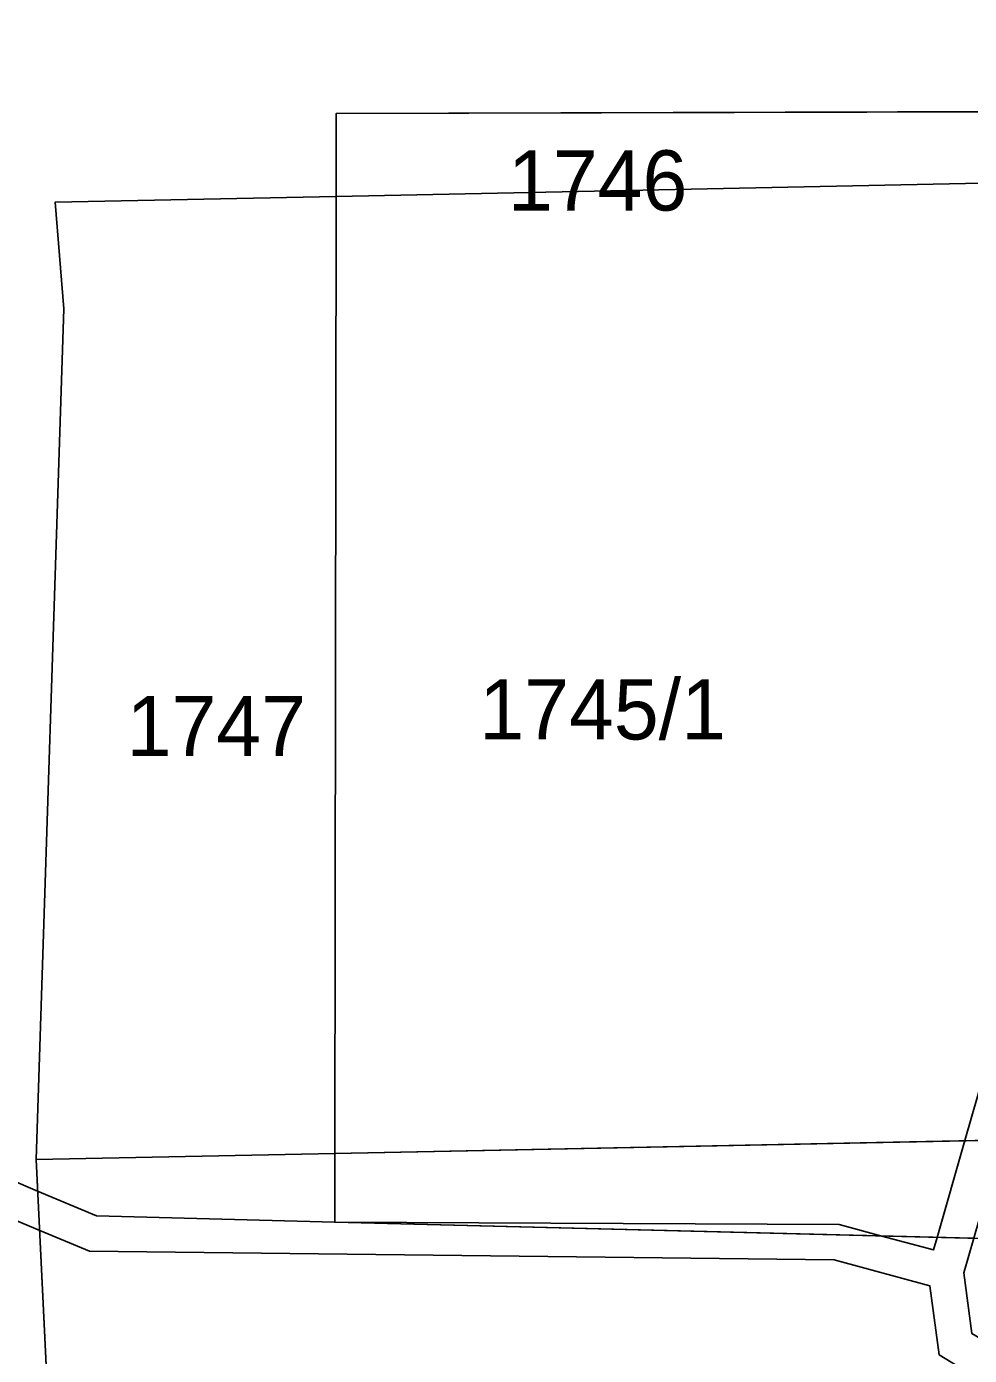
# Model space of a CAD drawing. Extents: x -689422 to -685210, y -987725 to -982160.
# Drawn here: x -687143.62 to -687117.04, y -984996.88 to -984959.41 of the extents above; entities that cross this region are included whole.
import ezdxf

# ---------------------------------------------------------------- set-up
doc = ezdxf.new("R2010")
doc.units = 0
for name, color, linetype in [('KN_Hranice_parcel', 7, 'Continuous'), ('KN_Parcelni cisla', 7, 'Continuous'), ('KN_Polygon parcely', 7, 'Continuous'), ('KN_POZEMKY_OSTATNI PLOCHA', 7, 'Continuous'), ('KN_POZEMKY_TTP', 7, 'Continuous'), ('KN_VYUZITI_17_ostatni plocha_ostatni komunikace', 7, 'Continuous'), ('KN_VYUZITI_26_ostatni plocha_jina plocha', 7, 'Continuous'), ('KN_Věcná břemena k části', 7, 'Continuous')]:
    doc.layers.add(name, color=color, linetype=linetype)

msp = doc.modelspace()

# ---------------------------------------------------------------- linework, layer by layer
at = {"layer": 'KN_Hranice_parcel'}
for p, q in [((-687134.93, -984991.18), (-687134.89, -984964.2)), ((-687143.35, -984991.35), (-687134.93, -984991.18))]:
    msp.add_line(p, q, dxfattribs=at)
for points in [[(-687134.89, -984964.2), (-687134.89, -984961.86), (-687115.9, -984961.81), (-687112.89, -984962.18), (-687091.17, -984963.32)], [(-687134.89, -984964.2), (-687117.15, -984963.84), (-687091.17, -984963.32)], [(-687143.35, -984991.35), (-687142.57, -984967.37), (-687142.81, -984964.36), (-687134.89, -984964.2)], [(-687039.26, -985009.93), (-687039.43, -984996.06), (-687049.06, -984996.18), (-687054.78, -984996.25), (-687088.42, -984996.66), (-687094.86, -984990.38), (-687115.03, -984990.78), (-687134.93, -984991.18)], [(-687134.93, -984991.18), (-687134.93, -984993.12), (-687113.36, -984993.66), (-687112.62, -984992.01), (-687094.63, -984997.09), (-687093.03, -984999.73), (-687092.25, -985003.03), (-687092.26, -985008.75)], [(-687161.67, -985065.11), (-687161.13, -985030.64), (-687141.46, -985030.23), (-687143.35, -984991.35)]]:
    msp.add_lwpolyline(points, dxfattribs=at)
at = {"layer": 'KN_Polygon parcely'}
for points in [[(-687161.13, -985030.64), (-687141.46, -985030.23), (-687143.35, -984991.35), (-687142.57, -984967.37), (-687142.81, -984964.36), (-687134.89, -984964.2), (-687134.89, -984961.86), (-687115.9, -984961.81), (-687112.89, -984962.18), (-687091.17, -984963.32), (-687090.07, -984963.3), (-687142.47, -984911.12), (-687148.73, -984919.87), (-687143.89, -985028.73), (-687163.32, -985029.94), (-687162.57, -985065.19), (-687161.67, -985065.11)], [(-687117.15, -984963.84), (-687091.17, -984963.32), (-687112.89, -984962.18), (-687115.9, -984961.81), (-687134.89, -984961.86), (-687134.89, -984964.2)], [(-687134.93, -984991.18), (-687115.03, -984990.78), (-687094.86, -984990.38), (-687088.42, -984996.66), (-687054.78, -984996.25), (-687049.06, -984996.18), (-687039.43, -984996.06), (-687039.26, -985009.93), (-687038.99, -985000), (-687038.76, -984994.06), (-687032.31, -984993.89), (-687032.34, -984991.79), (-687038.62, -984991.89), (-687038.47, -984988.85), (-687038.42, -984976.8), (-687039.15, -984972.8), (-687041, -984969.33), (-687043.45, -984967.11), (-687046.44, -984965.96), (-687049.25, -984965.53), (-687091.17, -984963.32), (-687117.15, -984963.84), (-687134.89, -984964.2)], [(-687143.35, -984991.35), (-687134.93, -984991.18), (-687134.89, -984964.2), (-687142.81, -984964.36), (-687142.57, -984967.37)], [(-687092.26, -985008.75), (-687092.25, -985003.03), (-687093.03, -984999.73), (-687094.63, -984997.09), (-687112.62, -984992.01), (-687113.36, -984993.66), (-687134.93, -984993.12), (-687134.93, -984991.18), (-687143.35, -984991.35), (-687141.46, -985030.23), (-687161.13, -985030.64), (-687161.67, -985065.11), (-687146.86, -985065.35), (-687121.83, -985065.3), (-687091.9, -985065.24)]]:
    msp.add_lwpolyline(points, close=True, dxfattribs=at)
msp.add_lwpolyline([(-687088.42, -984996.66), (-687094.86, -984990.38), (-687115.03, -984990.78), (-687134.93, -984991.18), (-687134.93, -984993.12), (-687113.36, -984993.66), (-687112.62, -984992.01), (-687094.63, -984997.09), (-687093.03, -984999.73), (-687092.25, -985003.03), (-687092.26, -985008.75), (-687086.26, -985008.71)], dxfattribs=at)
at = {"layer": 'KN_POZEMKY_OSTATNI PLOCHA'}
for p, q in [((-687134.89, -984961.86), (-687115.9, -984961.81)), ((-687134.89, -984964.2), (-687134.89, -984961.86)), ((-687117.15, -984963.84), (-687091.17, -984963.32)), ((-687091.17, -984963.32), (-687117.15, -984963.84)), ((-687134.89, -984964.2), (-687117.15, -984963.84)), ((-687117.15, -984963.84), (-687134.89, -984964.2)), ((-687142.81, -984964.36), (-687134.89, -984964.2)), ((-687134.93, -984991.18), (-687134.89, -984964.2)), ((-687134.89, -984964.2), (-687134.93, -984991.18)), ((-687142.57, -984967.37), (-687142.81, -984964.36)), ((-687143.35, -984991.35), (-687142.57, -984967.37)), ((-687115.03, -984990.78), (-687134.93, -984991.18)), ((-687134.93, -984991.18), (-687115.03, -984990.78)), ((-687134.93, -984991.18), (-687143.35, -984991.35)), ((-687143.35, -984991.35), (-687134.93, -984991.18)), ((-687134.93, -984993.12), (-687134.93, -984991.18)), ((-687134.93, -984991.18), (-687134.93, -984993.12)), ((-687141.46, -985030.23), (-687143.35, -984991.35)), ((-687113.36, -984993.66), (-687134.93, -984993.12)), ((-687134.93, -984993.12), (-687113.36, -984993.66))]:
    msp.add_line(p, q, dxfattribs=at)
at = {"layer": 'KN_POZEMKY_TTP'}
for p, q in [((-687115.9, -984961.81), (-687134.89, -984961.86)), ((-687134.89, -984961.86), (-687134.89, -984964.2)), ((-687134.89, -984964.2), (-687142.81, -984964.36)), ((-687142.81, -984964.36), (-687142.57, -984967.37)), ((-687142.57, -984967.37), (-687143.35, -984991.35)), ((-687143.35, -984991.35), (-687141.46, -985030.23))]:
    msp.add_line(p, q, dxfattribs=at)
at = {"layer": 'KN_VYUZITI_17_ostatni plocha_ostatni komunikace'}
for p, q in [((-687134.89, -984961.86), (-687115.9, -984961.81)), ((-687134.89, -984964.2), (-687134.89, -984961.86)), ((-687117.15, -984963.84), (-687091.17, -984963.32)), ((-687091.17, -984963.32), (-687117.15, -984963.84)), ((-687134.89, -984964.2), (-687117.15, -984963.84)), ((-687117.15, -984963.84), (-687134.89, -984964.2)), ((-687134.93, -984991.18), (-687134.89, -984964.2)), ((-687115.03, -984990.78), (-687134.93, -984991.18)), ((-687134.93, -984991.18), (-687115.03, -984990.78)), ((-687134.93, -984993.12), (-687134.93, -984991.18)), ((-687113.36, -984993.66), (-687134.93, -984993.12))]:
    msp.add_line(p, q, dxfattribs=at)
at = {"layer": 'KN_VYUZITI_26_ostatni plocha_jina plocha'}
for p, q in [((-687142.81, -984964.36), (-687134.89, -984964.2)), ((-687134.89, -984964.2), (-687134.93, -984991.18)), ((-687142.57, -984967.37), (-687142.81, -984964.36)), ((-687143.35, -984991.35), (-687142.57, -984967.37)), ((-687134.93, -984991.18), (-687143.35, -984991.35)), ((-687143.35, -984991.35), (-687134.93, -984991.18)), ((-687134.93, -984991.18), (-687134.93, -984993.12)), ((-687141.46, -985030.23), (-687143.35, -984991.35)), ((-687134.93, -984993.12), (-687113.36, -984993.66))]:
    msp.add_line(p, q, dxfattribs=at)
at = {"layer": 'KN_Věcná břemena k části'}
for points in [[(-687114.4, -984984.82), (-687115.17, -984983.86), (-687117.17, -984990.82), (-687117.95, -984993.55), (-687118.05, -984993.9), (-687119.51, -984993.51), (-687120.71, -984993.18), (-687134.93, -984993.12), (-687141.65, -984992.94), (-687143.31, -984992.24), (-687145.55, -984991.29)], [(-687114.4, -984984.82), (-687115.17, -984983.86), (-687117.17, -984990.82), (-687117.95, -984993.55), (-687118.05, -984993.9), (-687119.51, -984993.51), (-687120.71, -984993.18), (-687134.93, -984993.12), (-687141.65, -984992.94), (-687143.31, -984992.24), (-687145.55, -984991.29)], [(-687145.51, -984992.4), (-687143.25, -984993.35), (-687141.85, -984993.94), (-687120.85, -984994.18), (-687118.16, -984994.91), (-687117.89, -984996.86), (-687115.04, -984998.61), (-687115.05, -984997.38), (-687116.97, -984996.26), (-687117.2, -984994.55), (-687116.92, -984993.57), (-687116.12, -984990.8), (-687114.4, -984984.82)], [(-687145.51, -984992.4), (-687143.25, -984993.35), (-687141.85, -984993.94), (-687120.85, -984994.18), (-687118.16, -984994.91), (-687117.89, -984996.86), (-687115.04, -984998.61), (-687115.05, -984997.38), (-687116.97, -984996.26), (-687117.2, -984994.55), (-687116.92, -984993.57), (-687116.12, -984990.8), (-687114.4, -984984.82)]]:
    msp.add_lwpolyline(points, dxfattribs=at)

# ---------------------------------------------------------------- texts
at = {"layer": 'KN_Parcelni cisla'}
for s, p in [('1746', (-687130.05, -984964.6)), ('1745/1', (-687130.857, -984979.51)), ('1747', (-687140.8, -984979.98))]:
    msp.add_text(s, height=1.7, dxfattribs=at).set_placement(p)

doc.saveas('drawing.dxf')
